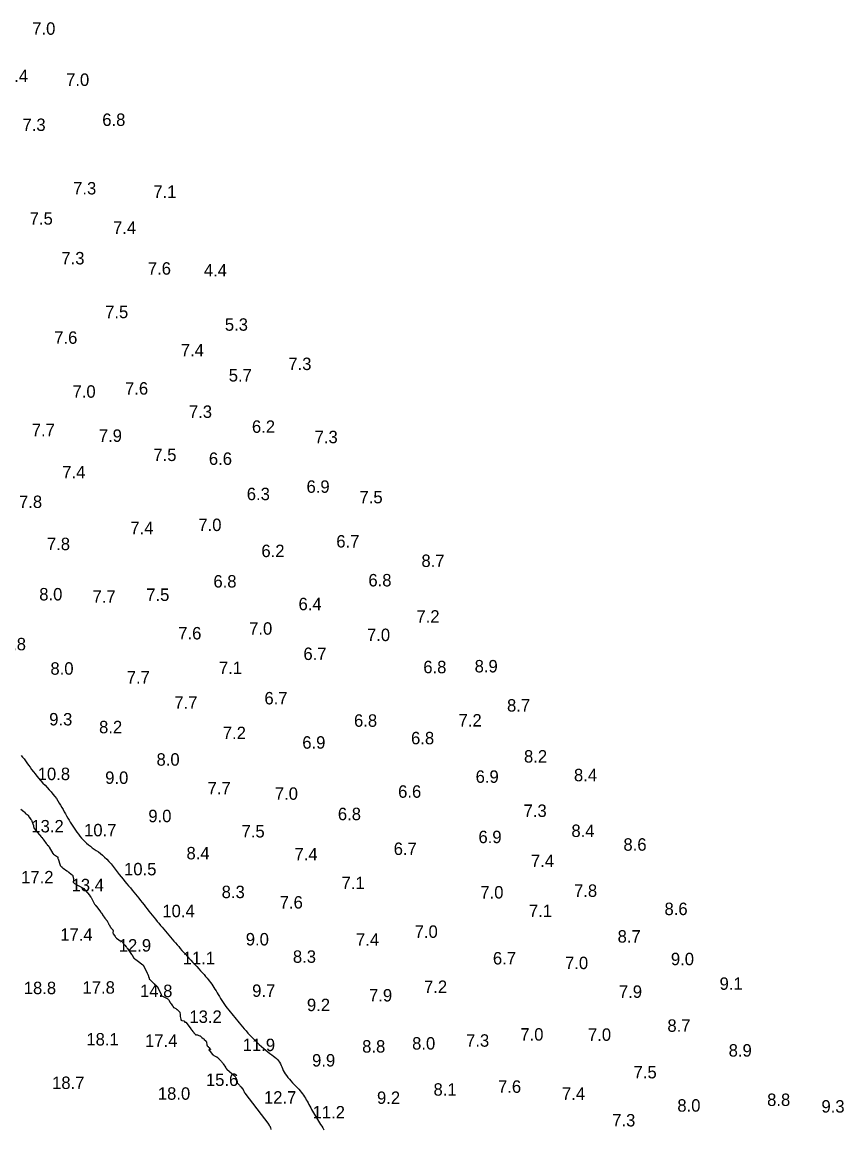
# Model space of a CAD drawing. Extents: x 3040093 to 3056816, y 408076 to 509144.
# Drawn here: x 3043988.9 to 3044319.2, y 435976.4 to 436421.3 of the extents above; entities that cross this region are included whole.
import ezdxf

# ---------------------------------------------------------------- set-up
doc = ezdxf.new("R2010")
doc.units = 0
for name, color, linetype in [('V-CHAN-CONT-EL12-1112', 7, 'Continuous'), ('V-CHAN-CONT-EL15', 7, 'Continuous'), ('V-TOPO-SOUN-0810', 7, 'Continuous')]:
    doc.layers.add(name, color=color, linetype=linetype)

msp = doc.modelspace()

# ---------------------------------------------------------------- linework, layer by layer
at = {"layer": 'V-CHAN-CONT-EL12-1112'}
msp.add_lwpolyline([(3043988.53, 436126.55), (3043989.07, 436125.83), (3043989.62, 436125.09), (3043990.19, 436124.32), (3043990.78, 436123.5), (3043991.39, 436122.66), (3043992.03, 436121.79), (3043992.69, 436120.89), (3043993.38, 436119.98), (3043994.1, 436119.06), (3043994.84, 436118.14), (3043995.62, 436117.22), (3043996.42, 436116.31), (3043997.24, 436115.4), (3043998.07, 436114.5), (3043998.9, 436113.6), (3043999.72, 436112.71), (3044000.51, 436111.82), (3044001.27, 436110.93), (3044001.98, 436110.04), (3044002.63, 436109.16), (3044003.24, 436108.27), (3044003.8, 436107.39), (3044004.33, 436106.51), (3044004.83, 436105.64), (3044005.32, 436104.77), (3044005.79, 436103.9), (3044006.26, 436103.05), (3044006.73, 436102.2), (3044007.22, 436101.36), (3044007.71, 436100.52), (3044008.2, 436099.69), (3044008.71, 436098.87), (3044009.24, 436098.05), (3044009.78, 436097.24), (3044010.33, 436096.43), (3044010.91, 436095.63), (3044011.5, 436094.84), (3044012.12, 436094.06), (3044012.76, 436093.3), (3044013.42, 436092.57), (3044014.1, 436091.87), (3044014.8, 436091.2), (3044015.53, 436090.57), (3044016.29, 436089.98), (3044017.06, 436089.43), (3044017.86, 436088.88), (3044018.67, 436088.32), (3044019.5, 436087.74), (3044020.34, 436087.11), (3044021.18, 436086.43), (3044022.04, 436085.66), (3044022.89, 436084.81), (3044023.74, 436083.88), (3044024.6, 436082.88), (3044025.44, 436081.85), (3044026.27, 436080.79), (3044027.1, 436079.74), (3044027.91, 436078.69), (3044028.7, 436077.68), (3044029.46, 436076.72), (3044030.22, 436075.8), (3044030.95, 436074.92), (3044031.67, 436074.07), (3044032.38, 436073.23), (3044033.08, 436072.41), (3044033.77, 436071.59), (3044034.46, 436070.77), (3044035.15, 436069.93), (3044035.83, 436069.08), (3044036.51, 436068.22), (3044037.18, 436067.36), (3044037.86, 436066.5), (3044038.52, 436065.64), (3044039.19, 436064.78), (3044039.85, 436063.93), (3044040.51, 436063.09), (3044041.16, 436062.26), (3044041.81, 436061.44), (3044042.47, 436060.63), (3044043.12, 436059.82), (3044043.77, 436059.02), (3044044.43, 436058.21), (3044045.1, 436057.41), (3044045.77, 436056.61), (3044046.44, 436055.81), (3044047.12, 436055.02), (3044047.8, 436054.23), (3044048.48, 436053.44), (3044049.16, 436052.66), (3044049.83, 436051.89), (3044050.5, 436051.13), (3044051.15, 436050.38), (3044051.81, 436049.64), (3044052.46, 436048.9), (3044053.12, 436048.15), (3044053.8, 436047.4), (3044054.49, 436046.63), (3044055.2, 436045.84), (3044055.94, 436045.03), (3044056.71, 436044.19), (3044057.5, 436043.33), (3044058.3, 436042.47), (3044059.09, 436041.6), (3044059.87, 436040.75), (3044060.63, 436039.92), (3044061.35, 436039.13), (3044062.02, 436038.38), (3044062.63, 436037.68), (3044063.19, 436037.02), (3044063.71, 436036.39), (3044064.19, 436035.78), (3044064.65, 436035.17), (3044065.09, 436034.56), (3044065.52, 436033.94), (3044065.94, 436033.28), (3044066.37, 436032.59), (3044066.81, 436031.86), (3044067.25, 436031.11), (3044067.71, 436030.34), (3044068.18, 436029.55), (3044068.67, 436028.76), (3044069.17, 436027.96), (3044069.69, 436027.18), (3044070.23, 436026.4), (3044070.79, 436025.64), (3044071.36, 436024.89), (3044071.94, 436024.14), (3044072.53, 436023.4), (3044073.13, 436022.67), (3044073.73, 436021.93), (3044074.33, 436021.2), (3044074.93, 436020.46), (3044075.53, 436019.71), (3044076.14, 436018.95), (3044076.77, 436018.18), (3044077.43, 436017.39), (3044078.13, 436016.58), (3044078.87, 436015.74), (3044079.65, 436014.88), (3044080.49, 436013.98), (3044081.38, 436013.06), (3044082.29, 436012.14), (3044083.23, 436011.23), (3044084.16, 436010.34), (3044085.09, 436009.49), (3044086, 436008.69), (3044086.88, 436007.96), (3044087.71, 436007.31), (3044088.49, 436006.72), (3044089.22, 436006.17), (3044089.89, 436005.67), (3044090.51, 436005.18), (3044091.07, 436004.7), (3044091.56, 436004.21), (3044091.99, 436003.69), (3044092.35, 436003.14), (3044092.67, 436002.55), (3044092.95, 436001.92), (3044093.23, 436001.28), (3044093.51, 436000.6), (3044093.82, 435999.91), (3044094.18, 435999.21), (3044094.6, 435998.49), (3044095.1, 435997.78), (3044095.67, 435997.06), (3044096.29, 435996.34), (3044096.95, 435995.63), (3044097.62, 435994.93), (3044098.29, 435994.24), (3044098.94, 435993.57), (3044099.55, 435992.91), (3044100.12, 435992.28), (3044100.64, 435991.67), (3044101.11, 435991.07), (3044101.56, 435990.47), (3044101.97, 435989.89), (3044102.36, 435989.29), (3044102.73, 435988.7), (3044103.1, 435988.09), (3044103.45, 435987.46), (3044103.81, 435986.82), (3044104.16, 435986.17), (3044104.52, 435985.51), (3044104.87, 435984.84), (3044105.24, 435984.17), (3044105.61, 435983.5), (3044105.98, 435982.83), (3044106.37, 435982.16), (3044106.77, 435981.5), (3044107.18, 435980.84), (3044107.6, 435980.17), (3044108.02, 435979.5), (3044108.45, 435978.83), (3044108.88, 435978.15), (3044109.32, 435977.46), (3044109.76, 435976.76), (3044110.21, 435976.05)], dxfattribs=at)
at = {"layer": 'V-CHAN-CONT-EL15'}
for points in [[(3043988.33, 436104.93), (3043989.61, 436103.96), (3043989.69, 436103.89), (3043989.77, 436103.82), (3043989.84, 436103.74), (3043989.9, 436103.65), (3043990.15, 436103.3), (3043990.22, 436103.22), (3043990.29, 436103.14), (3043990.37, 436103.08), (3043990.46, 436103.02), (3043990.93, 436102.74), (3043991.03, 436102.67), (3043991.12, 436102.59), (3043991.2, 436102.49), (3043991.27, 436102.39), (3043991.54, 436101.93), (3043991.6, 436101.82), (3043991.67, 436101.71), (3043991.75, 436101.61), (3043991.83, 436101.51), (3043992.41, 436100.78), (3043992.53, 436100.63), (3043992.63, 436100.46), (3043992.72, 436100.29), (3043992.79, 436100.1), (3043993.41, 436098.4), (3043993.44, 436098.3), (3043993.47, 436098.2), (3043993.49, 436098.09), (3043993.5, 436097.98), (3043993.54, 436097.56), (3043993.56, 436097.45), (3043993.59, 436097.35), (3043993.64, 436097.26), (3043993.7, 436097.18), (3043995.76, 436094.77), (3043995.84, 436094.67), (3043995.93, 436094.57), (3043996.01, 436094.46), (3043996.09, 436094.35), (3043996.4, 436093.92), (3043996.48, 436093.81), (3043996.56, 436093.7), (3043996.64, 436093.6), (3043996.73, 436093.5), (3043997.19, 436092.93), (3043997.3, 436092.8), (3043997.4, 436092.66), (3043997.5, 436092.53), (3043997.6, 436092.4), (3043998.58, 436091.07), (3043998.68, 436090.94), (3043998.78, 436090.82), (3043998.88, 436090.7), (3043998.99, 436090.59), (3043999.42, 436090.13), (3043999.53, 436090.02), (3043999.63, 436089.89), (3043999.72, 436089.77), (3043999.8, 436089.63), (3044001.25, 436087.13), (3044001.27, 436087.1), (3044001.29, 436087.07), (3044001.31, 436087.04), (3044001.33, 436087.01), (3044001.42, 436086.89), (3044001.44, 436086.86), (3044001.47, 436086.84), (3044001.49, 436086.82), (3044001.52, 436086.79), (3044003.14, 436085.8), (3044003.19, 436085.75), (3044003.23, 436085.7), (3044003.26, 436085.63), (3044003.26, 436085.56), (3044003.25, 436085.25), (3044003.25, 436085.17), (3044003.26, 436085.1), (3044003.28, 436085.02), (3044003.3, 436084.95), (3044004.15, 436082.43), (3044004.18, 436082.35), (3044004.22, 436082.27), (3044004.27, 436082.2), (3044004.34, 436082.13), (3044004.61, 436081.86), (3044004.67, 436081.8), (3044004.73, 436081.74), (3044004.79, 436081.68), (3044004.84, 436081.62), (3044005.08, 436081.38), (3044005.14, 436081.32), (3044005.2, 436081.26), (3044005.26, 436081.21), (3044005.33, 436081.16), (3044006.85, 436080.15), (3044007.04, 436080.02), (3044007.24, 436079.88), (3044007.42, 436079.74), (3044007.61, 436079.59), (3044008.57, 436078.82), (3044008.64, 436078.76), (3044008.71, 436078.7), (3044008.78, 436078.64), (3044008.85, 436078.58), (3044009.12, 436078.33), (3044009.18, 436078.27), (3044009.23, 436078.19), (3044009.27, 436078.11), (3044009.29, 436078.03), (3044009.46, 436077.07), (3044009.48, 436076.92), (3044009.49, 436076.77), (3044009.49, 436076.61), (3044009.49, 436076.46), (3044009.43, 436075.69), (3044009.43, 436075.62), (3044009.44, 436075.55), (3044009.47, 436075.49), (3044009.52, 436075.43), (3044009.72, 436075.22), (3044009.77, 436075.17), (3044009.82, 436075.12), (3044009.88, 436075.08), (3044009.94, 436075.04), (3044013.38, 436073.2), (3044013.4, 436073.18), (3044013.43, 436073.17), (3044013.45, 436073.15), (3044013.47, 436073.13), (3044013.56, 436073.06), (3044013.58, 436073.04), (3044013.6, 436073.02), (3044013.62, 436073), (3044013.64, 436072.98), (3044013.98, 436072.64), (3044014.05, 436072.58), (3044014.11, 436072.51), (3044014.17, 436072.44), (3044014.23, 436072.38), (3044015.9, 436070.33), (3044015.96, 436070.26), (3044016.02, 436070.18), (3044016.08, 436070.11), (3044016.13, 436070.03), (3044016.36, 436069.73), (3044016.42, 436069.65), (3044016.47, 436069.57), (3044016.52, 436069.49), (3044016.57, 436069.41), (3044018.01, 436066.73), (3044018.03, 436066.7), (3044018.05, 436066.67), (3044018.07, 436066.64), (3044018.1, 436066.61), (3044018.19, 436066.5), (3044018.22, 436066.47), (3044018.24, 436066.44), (3044018.26, 436066.41), (3044018.29, 436066.39), (3044018.38, 436066.25), (3044018.4, 436066.22), (3044018.43, 436066.19), (3044018.45, 436066.16), (3044018.47, 436066.13), (3044020.32, 436063.63), (3044020.36, 436063.58), (3044020.4, 436063.53), (3044020.45, 436063.48), (3044020.49, 436063.43), (3044020.69, 436063.25), (3044020.74, 436063.21), (3044020.78, 436063.15), (3044020.81, 436063.1), (3044020.85, 436063.04), (3044021.03, 436062.68), (3044021.07, 436062.6), (3044021.11, 436062.52), (3044021.16, 436062.45), (3044021.21, 436062.37), (3044022.16, 436061.03), (3044022.25, 436060.9), (3044022.35, 436060.77), (3044022.45, 436060.64), (3044022.56, 436060.52), (3044023.01, 436060), (3044023.1, 436059.88), (3044023.18, 436059.76), (3044023.25, 436059.64), (3044023.32, 436059.51), (3044023.55, 436058.97), (3044023.62, 436058.84), (3044023.68, 436058.71), (3044023.75, 436058.58), (3044023.82, 436058.45), (3044024.38, 436057.48), (3044024.47, 436057.35), (3044024.56, 436057.22), (3044024.66, 436057.1), (3044024.77, 436056.98), (3044025.22, 436056.54), (3044025.32, 436056.42), (3044025.39, 436056.3), (3044025.42, 436056.16), (3044025.43, 436056), (3044025.38, 436055.3), (3044025.38, 436055.13), (3044025.41, 436054.97), (3044025.47, 436054.82), (3044025.56, 436054.68), (3044026.26, 436053.7), (3044026.39, 436053.52), (3044026.54, 436053.35), (3044026.7, 436053.19), (3044026.86, 436053.04), (3044027.7, 436052.33), (3044027.8, 436052.25), (3044027.91, 436052.18), (3044028.02, 436052.12), (3044028.14, 436052.07), (3044028.63, 436051.89), (3044028.75, 436051.84), (3044028.86, 436051.78), (3044028.96, 436051.7), (3044029.04, 436051.6), (3044029.65, 436050.86), (3044029.78, 436050.7), (3044029.9, 436050.54), (3044030.03, 436050.38), (3044030.16, 436050.22), (3044030.71, 436049.54), (3044030.85, 436049.37), (3044030.98, 436049.2), (3044031.1, 436049.03), (3044031.23, 436048.85), (3044032.86, 436046.55), (3044032.86, 436046.55), (3044032.87, 436046.54), (3044032.87, 436046.53), (3044032.88, 436046.53), (3044032.9, 436046.5), (3044032.9, 436046.5), (3044032.91, 436046.49), (3044032.91, 436046.48), (3044032.92, 436046.48), (3044033.81, 436045.07), (3044033.89, 436044.96), (3044033.98, 436044.86), (3044034.08, 436044.77), (3044034.19, 436044.69), (3044034.65, 436044.39), (3044034.77, 436044.31), (3044034.88, 436044.23), (3044034.99, 436044.15), (3044035.1, 436044.06), (3044037.34, 436042.32), (3044037.35, 436042.31), (3044037.36, 436042.3), (3044037.38, 436042.29), (3044037.39, 436042.28), (3044037.46, 436042.24), (3044037.47, 436042.23), (3044037.47, 436042.23), (3044037.48, 436042.22), (3044037.48, 436042.21), (3044037.49, 436042.19), (3044037.49, 436042.18), (3044037.49, 436042.17), (3044037.5, 436042.17), (3044037.5, 436042.16), (3044037.58, 436042.07), (3044037.59, 436042.05), (3044037.61, 436042.04), (3044037.62, 436042.02), (3044037.63, 436042), (3044039.19, 436038.95), (3044039.28, 436038.77), (3044039.36, 436038.59), (3044039.44, 436038.4), (3044039.5, 436038.21), (3044039.84, 436037.18), (3044039.85, 436037.13), (3044039.87, 436037.07), (3044039.88, 436037.01), (3044039.89, 436036.95), (3044039.93, 436036.71), (3044039.95, 436036.66), (3044039.97, 436036.61), (3044040, 436036.56), (3044040.04, 436036.51), (3044041.79, 436034.88), (3044041.88, 436034.8), (3044041.96, 436034.72), (3044042.05, 436034.63), (3044042.14, 436034.55), (3044042.59, 436034.13), (3044042.63, 436034.1), (3044042.66, 436034.06), (3044042.7, 436034.03), (3044042.73, 436033.99), (3044042.88, 436033.8), (3044042.9, 436033.78), (3044042.91, 436033.77), (3044042.93, 436033.76), (3044042.96, 436033.76), (3044043.05, 436033.75), (3044043.07, 436033.74), (3044043.09, 436033.73), (3044043.11, 436033.72), (3044043.12, 436033.7), (3044043.32, 436033.41), (3044043.36, 436033.35), (3044043.39, 436033.29), (3044043.43, 436033.24), (3044043.46, 436033.18), (3044044.7, 436030.43), (3044044.72, 436030.38), (3044044.74, 436030.34), (3044044.76, 436030.29), (3044044.79, 436030.25), (3044044.93, 436029.99), (3044044.93, 436029.98), (3044044.94, 436029.98), (3044044.95, 436029.96), (3044044.96, 436029.95), (3044044.98, 436029.93), (3044044.98, 436029.92), (3044044.98, 436029.92), (3044044.99, 436029.92), (3044044.99, 436029.91), (3044047.16, 436028.8), (3044047.37, 436028.67), (3044047.55, 436028.52), (3044047.7, 436028.35), (3044047.84, 436028.15), (3044048.38, 436027.2), (3044048.47, 436027.04), (3044048.57, 436026.89), (3044048.68, 436026.74), (3044048.79, 436026.59), (3044049.38, 436025.81), (3044049.42, 436025.75), (3044049.46, 436025.7), (3044049.49, 436025.64), (3044049.52, 436025.58), (3044049.65, 436025.34), (3044049.68, 436025.28), (3044049.73, 436025.23), (3044049.78, 436025.19), (3044049.83, 436025.15), (3044050.65, 436024.71), (3044050.81, 436024.63), (3044050.96, 436024.53), (3044051.1, 436024.43), (3044051.24, 436024.32), (3044051.91, 436023.74), (3044052.04, 436023.6), (3044052.14, 436023.45), (3044052.21, 436023.29), (3044052.25, 436023.1), (3044052.35, 436022.34), (3044052.38, 436022.15), (3044052.4, 436021.96), (3044052.43, 436021.76), (3044052.46, 436021.57), (3044052.63, 436020.42), (3044052.67, 436020.26), (3044052.75, 436020.14), (3044052.87, 436020.05), (3044053.02, 436019.99), (3044053.92, 436019.78), (3044053.98, 436019.76), (3044054.03, 436019.72), (3044054.06, 436019.68), (3044054.09, 436019.63), (3044054.19, 436019.39), (3044054.22, 436019.34), (3044054.26, 436019.3), (3044054.31, 436019.27), (3044054.37, 436019.26), (3044054.64, 436019.24), (3044054.71, 436019.22), (3044054.76, 436019.2), (3044054.81, 436019.16), (3044054.86, 436019.11), (3044056.68, 436016.56), (3044056.78, 436016.42), (3044056.88, 436016.29), (3044056.99, 436016.16), (3044057.1, 436016.03), (3044057.54, 436015.53), (3044057.65, 436015.41), (3044057.76, 436015.28), (3044057.86, 436015.15), (3044057.96, 436015.01), (3044058.51, 436014.26), (3044058.55, 436014.21), (3044058.6, 436014.18), (3044058.66, 436014.17), (3044058.73, 436014.18), (3044059, 436014.25), (3044059.07, 436014.26), (3044059.13, 436014.26), (3044059.2, 436014.25), (3044059.27, 436014.23), (3044060.29, 436013.83), (3044060.37, 436013.79), (3044060.44, 436013.75), (3044060.51, 436013.7), (3044060.58, 436013.64), (3044060.84, 436013.4), (3044060.9, 436013.34), (3044060.97, 436013.28), (3044061.04, 436013.22), (3044061.1, 436013.17), (3044061.66, 436012.73), (3044061.77, 436012.64), (3044061.88, 436012.54), (3044061.99, 436012.44), (3044062.09, 436012.34), (3044062.66, 436011.76), (3044062.78, 436011.62), (3044062.87, 436011.47), (3044062.93, 436011.31), (3044062.97, 436011.13), (3044063.08, 436010.26), (3044063.1, 436010.14), (3044063.14, 436010.03), (3044063.2, 436009.92), (3044063.28, 436009.83), (3044063.61, 436009.45), (3044063.69, 436009.36), (3044063.78, 436009.26), (3044063.86, 436009.17), (3044063.94, 436009.08), (3044064.5, 436008.47), (3044064.55, 436008.41), (3044064.55, 436008.35), (3044064.52, 436008.31), (3044064.44, 436008.28), (3044064.07, 436008.18), (3044064, 436008.14), (3044063.96, 436008.1), (3044063.97, 436008.05), (3044064.01, 436007.98), (3044065.43, 436006.34), (3044065.56, 436006.21), (3044065.69, 436006.1), (3044065.83, 436006), (3044065.98, 436005.91), (3044066.78, 436005.48), (3044066.86, 436005.44), (3044066.93, 436005.4), (3044067.01, 436005.36), (3044067.08, 436005.32), (3044067.44, 436005.11), (3044067.48, 436005.09), (3044067.52, 436005.06), (3044067.55, 436005.03), (3044067.58, 436004.99), (3044067.71, 436004.85), (3044067.74, 436004.81), (3044067.77, 436004.78), (3044067.8, 436004.74), (3044067.83, 436004.71), (3044068.97, 436003.47), (3044069.16, 436003.25), (3044069.34, 436003.03), (3044069.51, 436002.8), (3044069.68, 436002.56), (3044070.58, 436001.17), (3044070.6, 436001.14), (3044070.62, 436001.11), (3044070.64, 436001.08), (3044070.66, 436001.05), (3044070.74, 436000.93), (3044070.76, 436000.9), (3044070.78, 436000.87), (3044070.81, 436000.84), (3044070.83, 436000.81), (3044071.03, 436000.57), (3044071.07, 436000.52), (3044071.12, 436000.47), (3044071.16, 436000.43), (3044071.21, 436000.38), (3044074.22, 435997.71), (3044074.38, 435997.55), (3044074.51, 435997.38), (3044074.63, 435997.19), (3044074.72, 435996.99), (3044075.13, 435995.96), (3044075.17, 435995.84), (3044075.2, 435995.73), (3044075.23, 435995.62), (3044075.26, 435995.5), (3044075.35, 435995.03), (3044075.38, 435994.92), (3044075.43, 435994.81), (3044075.49, 435994.71), (3044075.56, 435994.62), (3044076.27, 435993.89), (3044076.41, 435993.74), (3044076.55, 435993.59), (3044076.68, 435993.43), (3044076.82, 435993.27), (3044077.59, 435992.3), (3044077.67, 435992.18), (3044077.75, 435992.06), (3044077.82, 435991.93), (3044077.89, 435991.79), (3044078.11, 435991.24), (3044078.17, 435991.11), (3044078.25, 435990.98), (3044078.33, 435990.86), (3044078.43, 435990.75), (3044088.05, 435978.09)], [(3044087.76, 435978.53), (3044088.34, 435977.65), (3044088.44, 435977.47), (3044088.53, 435977.3), (3044088.6, 435977.11), (3044088.65, 435976.92), (3044088.85, 435976.14)]]:
    msp.add_lwpolyline(points, dxfattribs=at)

# ---------------------------------------------------------------- texts
at = {"layer": 'V-TOPO-SOUN-0810'}
for s, p in [('7.0', (3043992.93, 436416.27)), ('7.4', (3043981.97, 436397.27)), ('7.0', (3044006.54, 436395.7)), ('6.8', (3044021.08, 436379.62)), ('7.3', (3043989.02, 436377.59)), ('7.3', (3044009.37, 436352.06)), ('7.1', (3044041.62, 436350.68)), ('7.5', (3043991.91, 436339.92)), ('7.4', (3044025.41, 436336.21)), ('7.3', (3044004.64, 436323.94)), ('7.6', (3044039.4, 436319.81)), ('4.4', (3044061.92, 436319.09)), ('7.5', (3044022.23, 436302.32)), ('5.3', (3044070.36, 436297.27)), ('7.6', (3044001.77, 436292.02)), ('7.4', (3044052.67, 436286.97)), ('7.3', (3044095.88, 436281.46)), ('5.7', (3044071.93, 436276.86)), ('7.0', (3044009.13, 436270.34)), ('7.6', (3044030.24, 436271.58)), ('7.3', (3044055.92, 436262.23)), ('7.7', (3043992.73, 436254.85)), ('6.2', (3044081.25, 436256.23)), ('7.9', (3044019.7, 436252.59)), ('7.3', (3044106.45, 436252.06)), ('7.5', (3044041.62, 436244.88)), ('6.6', (3044063.94, 436243.33)), ('7.4', (3044005, 436237.92)), ('6.9', (3044103.2, 436232.11)), ('6.3', (3044079.18, 436229.16)), ('7.5', (3044124.49, 436227.88)), ('7.8', (3043987.61, 436226.01)), ('7.4', (3044032.36, 436215.48)), ('7.0', (3044059.72, 436216.73)), ('6.7', (3044115.17, 436210.1)), ('7.8', (3043998.83, 436209.05)), ('6.2', (3044085.05, 436206.26)), ('8.7', (3044149.39, 436202.29)), ('6.8', (3044065.76, 436194.02)), ('6.8', (3044128.07, 436194.48)), ('8.0', (3043995.75, 436188.84)), ('7.7', (3044017.17, 436187.89)), ('7.5', (3044038.76, 436188.64)), ('6.4', (3044099.98, 436184.9)), ('7.2', (3044147.39, 436179.92)), ('7.0', (3044080.13, 436175.06)), ('7.6', (3044051.63, 436173.16)), ('7.0', (3044127.51, 436172.5)), ('8.8', (3043981.12, 436168.79)), ('6.7', (3044101.95, 436164.89)), ('8.0', (3044000.24, 436158.98)), ('7.1', (3044068, 436159.25)), ('6.8', (3044150.15, 436159.57)), ('8.9', (3044170.78, 436159.9)), ('7.7', (3044030.92, 436155.44)), ('7.7', (3044050.05, 436145.27)), ('6.7', (3044086.27, 436147.04)), ('8.7', (3044183.81, 436144.15)), ('9.3', (3043999.75, 436138.58)), ('8.2', (3044019.8, 436135.43)), ('6.8', (3044122.29, 436138.05)), ('7.2', (3044164.32, 436138.15)), ('7.2', (3044069.54, 436133.07)), ('6.8', (3044145.22, 436131)), ('6.9', (3044101.49, 436129.23)), ('8.0', (3044042.89, 436122.4)), ('8.2', (3044190.63, 436123.65)), ('10.8 ', (3043995.13, 436116.6)), ('9.0', (3044022.26, 436115.09)), ('6.9', (3044171.18, 436115.51)), ('8.4', (3044210.71, 436116.14)), ('7.7', (3044063.43, 436110.85)), ('7.0', (3044090.46, 436108.69)), ('6.6', (3044140.02, 436109.51)), ('9.0', (3044039.61, 436099.67)), ('6.8', (3044115.8, 436100.49)), ('7.3', (3044190.47, 436101.8)), ('13.2 ', (3043992.57, 436095.57)), ('10.7 ', (3044013.77, 436093.99)), ('7.5', (3044077.08, 436093.53)), ('6.9', (3044172.32, 436091.27)), ('8.4', (3044209.69, 436093.73)), ('6.7', (3044138.24, 436086.51)), ('8.6', (3044230.6, 436088.22)), ('8.4', (3044054.94, 436084.74)), ('7.4', (3044098.37, 436084.34)), ('7.4', (3044193.42, 436081.65)), ('10.5 ', (3044029.84, 436078.31)), ('17.2 ', (3043988.47, 436075.09)), ('13.4 ', (3044008.75, 436071.91)), ('7.1', (3044117.28, 436072.76)), ('8.3', (3044069.08, 436069.15)), ('7.0', (3044173.08, 436068.99)), ('7.8', (3044210.74, 436069.65)), ('7.6', (3044092.41, 436064.96)), ('10.4 ', (3044045.23, 436061.48)), ('7.1', (3044192.61, 436061.54)), ('8.6', (3044247.11, 436062.33)), ('17.4 ', (3044004.19, 436052)), ('9.0', (3044078.78, 436050.13)), ('7.4', (3044123.08, 436049.99)), ('7.0', (3044146.67, 436053.18)), ('8.7', (3044228.26, 436051.27)), ('12.9 ', (3044027.71, 436047.67)), ('11.1 ', (3044053.4, 436042.58)), ('8.3', (3044097.72, 436043.14)), ('6.7', (3044178.13, 436042.48)), ('9.0', (3044249.68, 436042.19)), ('7.0', (3044207.13, 436040.61)), ('9.1', (3044269.25, 436032.28)), ('18.8 ', (3043989.52, 436030.54)), ('17.8 ', (3044013.14, 436030.74)), ('14.8 ', (3044036.27, 436029.36)), ('9.7', (3044081.35, 436029.46)), ('7.9', (3044128.33, 436027.59)), ('7.2', (3044150.44, 436031.03)), ('7.9', (3044228.79, 436029.06)), ('9.2', (3044103.36, 436023.72)), ('13.2 ', (3044056.12, 436018.99)), ('8.7', (3044248.28, 436015.41)), ('18.1 ', (3044014.69, 436009.9)), ('7.0', (3044189.15, 436011.87)), ('7.0', (3044216.35, 436011.77)), ('17.4 ', (3044038.28, 436009.35)), ('11.9 ', (3044077.55, 436007.64)), ('8.8', (3044125.57, 436007.05)), ('8.0', (3044145.65, 436008.26)), ('7.3', (3044167.34, 436009.41)), ('8.9', (3044272.91, 436005.44)), ('9.9', (3044105.43, 436001.44)), ('7.5', (3044234.69, 435996.68)), ('18.7 ', (3044000.91, 435992.42)), ('15.6 ', (3044062.75, 435993.63)), ('18.0 ', (3044043.43, 435988.09)), ('8.1', (3044154.25, 435989.73)), ('7.6', (3044180.18, 435990.87)), ('7.4', (3044205.89, 435988.05)), ('12.7 ', (3044086.08, 435986.54)), ('9.2', (3044131.54, 435986.41)), ('8.0', (3044252.28, 435983.3)), ('8.8', (3044288.37, 435985.59)), ('9.3', (3044310.22, 435982.93)), ('11.2 ', (3044105.63, 435980.57)), ('7.3', (3044226.1, 435977.36))]:
    msp.add_text(s, height=5, dxfattribs=at).set_placement(p)

doc.saveas('drawing.dxf')
